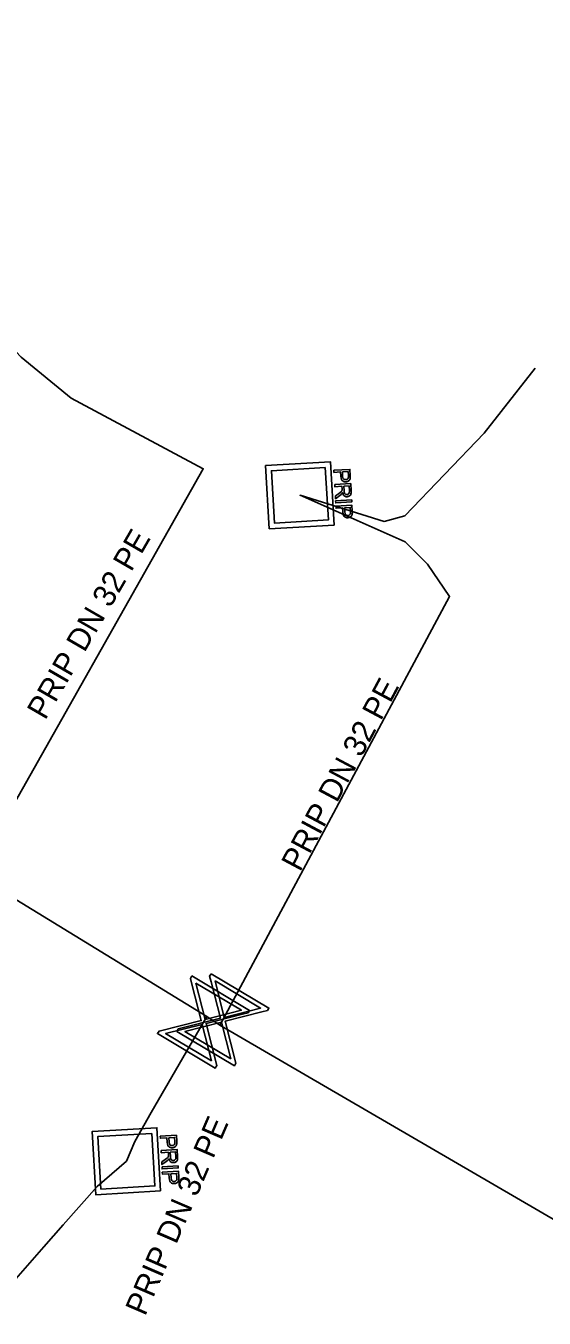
# Model space of a CAD drawing. Extents: x -643842 to -636370, y -1119190 to -1110210.
# Drawn here: x -642006.42 to -641994.86, y -1113577.59 to -1113548.73 of the extents above; entities that cross this region are included whole.
import ezdxf

# ---------------------------------------------------------------- set-up
doc = ezdxf.new("R2010")
doc.units = 0
for name, color, linetype in [('22', 7, 'Continuous'), ('Default', 7, 'Continuous'), ('Level 16', 7, 'Continuous'), ('Level 18', 7, 'Continuous'), ('Level 21', 7, 'Continuous'), ('Level 23', 7, 'Continuous')]:
    doc.layers.add(name, color=color, linetype=linetype)

msp = doc.modelspace()

# ---------------------------------------------------------------- linework, layer by layer
at = {"layer": 'Default'}
for points in [[(-641999.186, -1113558.772), (-641999.184, -1113558.808), (-641999.187, -1113558.827), (-641999.19, -1113558.853), (-641999.201, -1113558.872), (-641999.212, -1113558.891), (-641999.234, -1113558.903), (-641999.255, -1113558.914), (-641999.282, -1113558.916), (-641999.328, -1113558.919), (-641999.361, -1113558.892), (-641999.394, -1113558.865), (-641999.398, -1113558.789)], [(-641999.357, -1113558.787), (-641999.354, -1113558.833), (-641999.336, -1113558.851), (-641999.318, -1113558.869), (-641999.286, -1113558.867), (-641999.264, -1113558.866), (-641999.249, -1113558.854), (-641999.234, -1113558.842), (-641999.23, -1113558.824), (-641999.227, -1113558.811), (-641999.229, -1113558.778)], [(-641999.447, -1113559.182), (-641999.416, -1113559.16), (-641999.399, -1113559.145), (-641999.383, -1113559.131), (-641999.377, -1113559.12), (-641999.371, -1113559.108), (-641999.369, -1113559.097), (-641999.367, -1113559.09), (-641999.368, -1113559.071)], [(-641999.166, -1113559.116), (-641999.163, -1113559.163), (-641999.172, -1113559.189), (-641999.18, -1113559.214), (-641999.204, -1113559.231), (-641999.227, -1113559.247), (-641999.256, -1113559.248), (-641999.295, -1113559.251), (-641999.322, -1113559.228), (-641999.349, -1113559.205), (-641999.36, -1113559.154), (-641999.368, -1113559.173), (-641999.376, -1113559.183), (-641999.393, -1113559.205), (-641999.422, -1113559.225)], [(-641999.325, -1113559.115), (-641999.323, -1113559.148), (-641999.316, -1113559.166), (-641999.308, -1113559.184), (-641999.293, -1113559.192), (-641999.277, -1113559.201), (-641999.259, -1113559.2), (-641999.235, -1113559.198), (-641999.219, -1113559.179), (-641999.204, -1113559.16), (-641999.206, -1113559.119)], [(-641999.141, -1113559.573), (-641999.139, -1113559.608), (-641999.141, -1113559.628), (-641999.145, -1113559.654), (-641999.156, -1113559.673), (-641999.167, -1113559.692), (-641999.188, -1113559.703), (-641999.209, -1113559.715), (-641999.236, -1113559.717), (-641999.283, -1113559.719), (-641999.315, -1113559.693), (-641999.348, -1113559.666), (-641999.352, -1113559.59)], [(-641999.311, -1113559.588), (-641999.308, -1113559.634), (-641999.29, -1113559.652), (-641999.272, -1113559.67), (-641999.24, -1113559.668), (-641999.218, -1113559.667), (-641999.203, -1113559.655), (-641999.188, -1113559.643), (-641999.184, -1113559.624), (-641999.181, -1113559.612), (-641999.183, -1113559.579)], [(-642003.059, -1113573.644), (-642003.057, -1113573.68), (-642003.06, -1113573.699), (-642003.063, -1113573.725), (-642003.074, -1113573.744), (-642003.085, -1113573.763), (-642003.106, -1113573.775), (-642003.128, -1113573.786), (-642003.155, -1113573.788), (-642003.201, -1113573.791), (-642003.234, -1113573.764), (-642003.266, -1113573.737), (-642003.271, -1113573.661)], [(-642003.229, -1113573.659), (-642003.227, -1113573.705), (-642003.209, -1113573.723), (-642003.19, -1113573.741), (-642003.159, -1113573.739), (-642003.137, -1113573.738), (-642003.122, -1113573.726), (-642003.106, -1113573.714), (-642003.103, -1113573.696), (-642003.1, -1113573.683), (-642003.102, -1113573.65)], [(-642003.32, -1113574.054), (-642003.288, -1113574.032), (-642003.272, -1113574.017), (-642003.256, -1113574.003), (-642003.25, -1113573.992), (-642003.244, -1113573.98), (-642003.242, -1113573.969), (-642003.24, -1113573.962), (-642003.241, -1113573.943)], [(-642003.039, -1113573.988), (-642003.036, -1113574.035), (-642003.045, -1113574.061), (-642003.053, -1113574.086), (-642003.076, -1113574.103), (-642003.1, -1113574.119), (-642003.129, -1113574.12), (-642003.168, -1113574.123), (-642003.195, -1113574.1), (-642003.222, -1113574.077), (-642003.232, -1113574.026), (-642003.241, -1113574.045), (-642003.249, -1113574.055), (-642003.266, -1113574.077), (-642003.294, -1113574.097)], [(-642003.198, -1113573.987), (-642003.196, -1113574.02), (-642003.188, -1113574.038), (-642003.181, -1113574.056), (-642003.165, -1113574.064), (-642003.15, -1113574.073), (-642003.132, -1113574.072), (-642003.108, -1113574.07), (-642003.092, -1113574.051), (-642003.077, -1113574.032), (-642003.079, -1113573.991)], [(-642003.014, -1113574.445), (-642003.011, -1113574.48), (-642003.014, -1113574.5), (-642003.017, -1113574.526), (-642003.028, -1113574.545), (-642003.04, -1113574.564), (-642003.061, -1113574.575), (-642003.082, -1113574.587), (-642003.109, -1113574.589), (-642003.155, -1113574.591), (-642003.188, -1113574.565), (-642003.221, -1113574.538), (-642003.225, -1113574.462)], [(-642003.184, -1113574.46), (-642003.181, -1113574.506), (-642003.163, -1113574.524), (-642003.145, -1113574.542), (-642003.113, -1113574.54), (-642003.091, -1113574.539), (-642003.076, -1113574.527), (-642003.061, -1113574.515), (-642003.057, -1113574.496), (-642003.054, -1113574.484), (-642003.056, -1113574.451)]]:
    msp.add_open_spline(points, degree=3, dxfattribs=at)
at = {"layer": 'Level 16'}
for points in [[(-642002.72, -1113569.952), (-642001.432, -1113570.72), (-642001.466, -1113570.776), (-642001.591, -1113570.804), (-642002.405, -1113571.011), (-642002.166, -1113571.952), (-642002.2, -1113572.008), (-642003.488, -1113571.24), (-642003.454, -1113571.184), (-642002.512, -1113570.947), (-642002.719, -1113570.133), (-642002.754, -1113570.008), (-642002.72, -1113569.952)], [(-642002.29, -1113569.902), (-642001.002, -1113570.67), (-642001.036, -1113570.726), (-642001.161, -1113570.754), (-642001.975, -1113570.961), (-642001.736, -1113571.902), (-642001.77, -1113571.958), (-642003.058, -1113571.19), (-642003.024, -1113571.134), (-642002.082, -1113570.897), (-642002.289, -1113570.083), (-642002.324, -1113569.958), (-642002.29, -1113569.902)], [(-642002.633, -1113570.113), (-642002.427, -1113570.926), (-642001.616, -1113570.719), (-642002.633, -1113570.113)], [(-642002.203, -1113570.063), (-642001.997, -1113570.876), (-642001.186, -1113570.669), (-642002.203, -1113570.063)], [(-642002.282, -1113571.85), (-642002.49, -1113571.033), (-642003.306, -1113571.24), (-642002.282, -1113571.85)], [(-642001.852, -1113571.8), (-642002.06, -1113570.983), (-642002.876, -1113571.19), (-642001.852, -1113571.8)]]:
    msp.add_lwpolyline(points, dxfattribs=at)
at = {"layer": 'Level 18'}
for points in [[(-641999.545, -1113559.881), (-642000.993, -1113559.966), (-642001.076, -1113558.555), (-641999.627, -1113558.47), (-641999.545, -1113559.881)], [(-641999.743, -1113558.598), (-642000.946, -1113558.668), (-642000.877, -1113559.838), (-641999.675, -1113559.768), (-641999.743, -1113558.598)], [(-641999.552, -1113558.659), (-641999.194, -1113558.638), (-641999.186, -1113558.772)], [(-641999.398, -1113558.789), (-641999.403, -1113558.697), (-641999.55, -1113558.705), (-641999.552, -1113558.659)], [(-641999.229, -1113558.778), (-641999.234, -1113558.687), (-641999.362, -1113558.694)], [(-641999.362, -1113558.694), (-641999.357, -1113558.787)], [(-641999.534, -1113558.978), (-641999.175, -1113558.957), (-641999.166, -1113559.116)], [(-641999.368, -1113559.071), (-641999.371, -1113559.017), (-641999.531, -1113559.026), (-641999.534, -1113558.978)], [(-641999.206, -1113559.119), (-641999.213, -1113559.007), (-641999.331, -1113559.014)], [(-641999.331, -1113559.014), (-641999.325, -1113559.115)], [(-641999.422, -1113559.225), (-641999.515, -1113559.293), (-641999.519, -1113559.233), (-641999.447, -1113559.182)], [(-641999.514, -1113559.342), (-641999.155, -1113559.321), (-641999.153, -1113559.367), (-641999.511, -1113559.388), (-641999.514, -1113559.342)], [(-641999.507, -1113559.46), (-641999.149, -1113559.439), (-641999.141, -1113559.573)], [(-641999.352, -1113559.59), (-641999.358, -1113559.498), (-641999.504, -1113559.506), (-641999.507, -1113559.46)], [(-641999.183, -1113559.579), (-641999.188, -1113559.488), (-641999.316, -1113559.495)], [(-641999.316, -1113559.495), (-641999.311, -1113559.588)], [(-642003.417, -1113574.753), (-642004.866, -1113574.838), (-642004.949, -1113573.427), (-642003.5, -1113573.342), (-642003.417, -1113574.753)], [(-642003.616, -1113573.47), (-642004.819, -1113573.54), (-642004.75, -1113574.71), (-642003.547, -1113574.64), (-642003.616, -1113573.47)], [(-642003.425, -1113573.531), (-642003.067, -1113573.51), (-642003.059, -1113573.644)], [(-642003.271, -1113573.661), (-642003.276, -1113573.569), (-642003.422, -1113573.577), (-642003.425, -1113573.531)], [(-642003.102, -1113573.65), (-642003.107, -1113573.559), (-642003.235, -1113573.566)], [(-642003.235, -1113573.566), (-642003.229, -1113573.659)], [(-642003.407, -1113573.85), (-642003.048, -1113573.829), (-642003.039, -1113573.988)], [(-642003.241, -1113573.943), (-642003.244, -1113573.889), (-642003.404, -1113573.898), (-642003.407, -1113573.85)], [(-642003.294, -1113574.097), (-642003.388, -1113574.165), (-642003.392, -1113574.105), (-642003.32, -1113574.054)], [(-642003.079, -1113573.991), (-642003.086, -1113573.879), (-642003.204, -1113573.886)], [(-642003.204, -1113573.886), (-642003.198, -1113573.987)], [(-642003.387, -1113574.214), (-642003.028, -1113574.193), (-642003.026, -1113574.239), (-642003.384, -1113574.26), (-642003.387, -1113574.214)], [(-642003.38, -1113574.332), (-642003.021, -1113574.311), (-642003.014, -1113574.445)], [(-642003.225, -1113574.462), (-642003.231, -1113574.37), (-642003.377, -1113574.378), (-642003.38, -1113574.332)], [(-642003.056, -1113574.451), (-642003.061, -1113574.36), (-642003.189, -1113574.367)], [(-642003.189, -1113574.367), (-642003.184, -1113574.46)]]:
    msp.add_lwpolyline(points, dxfattribs=at)
at = {"layer": 'Level 21'}
msp.add_lwpolyline([(-641966.02, -1113592.14), (-641975.16, -1113586.77), (-641976.23, -1113586.15), (-641986.29, -1113580.26), (-641986.95, -1113579.87), (-642002.1, -1113571.05), (-642002.39, -1113570.86), (-642007.58, -1113567.68), (-642008.77, -1113566.95), (-642018.63, -1113560.99), (-642019.96, -1113560.23), (-642028.54, -1113554.93), (-642030.48, -1113553.82), (-642040.96, -1113547.82), (-642041.73, -1113547.36), (-642051.86, -1113541.27), (-642052.43, -1113540.95), (-642062.55, -1113534.65), (-642063.5, -1113533.98), (-642070.77, -1113529.51), (-642075.54, -1113526.65), (-642075.79, -1113526.49)], dxfattribs=at)
at = {"layer": 'Level 23'}
for points in [[(-642007.58, -1113567.68), (-642007.48, -1113567.5), (-642002.468, -1113558.623), (-642005.416, -1113557.045), (-642006.532, -1113556.129), (-642008.172, -1113554.397), (-642010.994, -1113552.559), (-642010.912, -1113551.329), (-642009.644, -1113549.274), (-642008.119, -1113549.712), (-642007.634, -1113549.427), (-642007.367, -1113548.987)], [(-642002.1, -1113571.05), (-642002.03, -1113570.93), (-641996.97, -1113561.475), (-641997.46, -1113560.758), (-641997.959, -1113560.254), (-642000.307, -1113559.218), (-641998.433, -1113559.799), (-641997.966, -1113559.677), (-641996.198, -1113557.831), (-641995.062, -1113556.375)], [(-642007.73, -1113578.08), (-642007.23, -1113577.37), (-642006.025, -1113576), (-642005.594, -1113575.51), (-642004.837, -1113574.655), (-642004.18, -1113574.09), (-642003.99, -1113573.65), (-642003.63, -1113573), (-642002.46, -1113570.98), (-642002.39, -1113570.86)]]:
    msp.add_lwpolyline(points, dxfattribs=at)

# ---------------------------------------------------------------- texts
at = {"layer": '22'}
for rotation, p in [(59.9261, (-642005.993, -1113564.256)), (61.8727, (-642000.308, -1113567.645)), (66.6444, (-642003.764, -1113577.566))]:
    msp.add_text('PRIP DN 32 PE', height=0.5, rotation=rotation, dxfattribs=at).set_placement(p)

doc.saveas('drawing.dxf')
